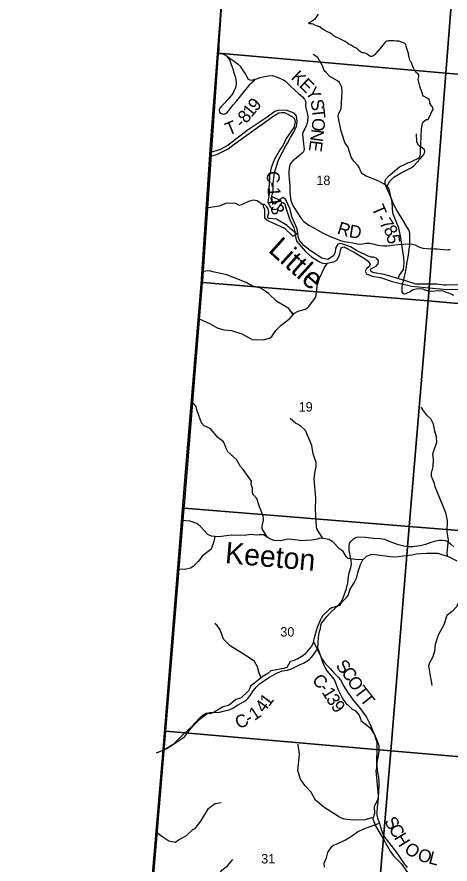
# Model space of a CAD drawing. Extents: x 1878108 to 2183446, y 146837 to 508383.
# Drawn here: x 1981414 to 1991586, y 347340 to 367218 of the extents above; entities that cross this region are included whole.
import ezdxf

# ---------------------------------------------------------------- set-up
doc = ezdxf.new("R2010")
doc.units = 0
for name, color, linetype in [('GM_X_Adjacent_County', 7, 'Continuous'), ('GM_X_County', 7, 'Continuous'), ('GM_X_County_Road', 7, 'Continuous'), ('GM_X_County_Road_Text', 7, 'Continuous'), ('GM_X_Major_River', 7, 'Continuous'), ('GM_X_Minor_River', 7, 'Continuous'), ('GM_X_Minor_River_Text', 7, 'Continuous'), ('GM_X_Section', 7, 'Continuous'), ('GM_X_Section_Text', 7, 'Continuous'), ('GM_X_Township', 7, 'Continuous'), ('GM_X_Township_Road', 7, 'Continuous'), ('GM_X_Township_Road_Text', 7, 'Continuous'), ('GM_X_Township_ROW', 7, 'Continuous')]:
    doc.layers.add(name, color=color, linetype=linetype)

msp = doc.modelspace()

# ---------------------------------------------------------------- linework, layer by layer
at = {"layer": 'GM_X_Adjacent_County'}
msp.add_lwpolyline([(1987114, 379254), (1986880, 376990), (1986415, 370630), (1986209, 367496), (1986186, 367140), (1986156, 366752), (1986124, 366354), (1985956, 364228), (1985738, 360944), (1985384, 356640), (1984847, 350030), (1984507, 346000), (1984436, 345173), (1984423, 345015), (1984007, 340156), (1983804, 337792), (1983031, 328758), (1982963, 327965), (1982896, 327174), (1982170, 318699), (1981968, 316494), (1981647, 312985), (1981491, 311280), (1981414, 310431)], dxfattribs=at)
at = {"layer": 'GM_X_County'}
msp.add_lwpolyline([(1984507, 346000), (1984847, 350030), (1985384, 356640), (1985738, 360944), (1985956, 364228), (1986124, 366354), (1986156, 366752), (1986186, 367140), (1986209, 367496), (1986415, 370630), (1986880, 376990), (1988220, 376891), (1989295, 376815), (1992658, 376556), (1995226, 376368), (1996643, 376255), (1999924, 376023), (2002882, 375803)], dxfattribs=at)
at = {"layer": 'GM_X_County_Road'}
for points in [[(1986155, 366362), (1986160, 366480), (1986172, 366761), (1986165, 366865)], [(1986124, 366354), (1986155, 366362), (1986221, 366358), (1986285, 366338), (1986357, 366291), (1986422, 366243), (1986513, 366178), (1986564, 366145), (1986617, 366102), (1986656, 366061), (1986694, 366003), (1986752, 365911), (1986780, 365876), (1986803, 365830), (1986847, 365761), (1986880, 365739), (1986918, 365734), (1986954, 365741), (1987005, 365756), (1987015, 365758), (1987126, 365794), (1987228, 365822), (1987319, 365839), (1987413, 365841), (1987503, 365812), (1987603, 365770), (1987672, 365740), (1987732, 365707), (1987787, 365651), (1987840, 365590), (1987943, 365502), (1988017, 365429), (1988065, 365394), (1988122, 365342), (1988164, 365288), (1988183, 365256), (1988195, 365215), (1988194, 365165), (1988194, 365114), (1988225, 364995), (1988241, 364931), (1988242, 364863), (1988240, 364780), (1988227, 364722), (1988204, 364662), (1988172, 364590), (1988153, 364557), (1988131, 364511), (1988122, 364456), (1988129, 364388), (1988146, 364242), (1988152, 364179), (1988157, 364114), (1988154, 364082), (1988140, 364052), (1988116, 364023), (1988059, 363974), (1987975, 363905), (1987892, 363842), (1987841, 363779), (1987819, 363717), (1987804, 363661), (1987799, 363599), (1987802, 363502), (1987810, 363424), (1987817, 363326), (1987824, 363259), (1987825, 363100), (1987831, 363029), (1987836, 362968), (1987850, 362912), (1987880, 362826), (1987916, 362756), (1987988, 362646), (1988087, 362485), (1988155, 362415), (1988273, 362334), (1988390, 362269), (1988594, 362152), (1988772, 362064), (1988933, 362002), (1989010, 361973), (1989095, 361952), (1989204, 361934), (1989303, 361917), (1989407, 361896), (1989480, 361888), (1989536, 361891), (1989605, 361906), (1989639, 361912), (1989694, 361911), (1989774, 361894), (1989890, 361864), (1989956, 361852), (1990026, 361848), (1990106, 361849), (1990231, 361859), (1990369, 361875), (1990488, 361889), (1990641, 361897), (1990699, 361885), (1990763, 361868), (1990822, 361841), (1990867, 361816), (1990950, 361796), (1991031, 361782), (1991074, 361778), (1991166, 361782), (1991217, 361780), (1991285, 361776), (1991355, 361768), (1991443, 361762), (1991515, 361757), (1991553, 361758), (1991591, 361764)], [(1984694, 349951), (1984918, 350042), (1985004, 350095), (1985210, 350230), (1985346, 350328), (1985412, 350404), (1985498, 350518), (1985594, 350622), (1985713, 350737), (1985791, 350801), (1985872, 350867), (1985945, 350897), (1986034, 350902), (1986136, 350898), (1986285, 350933), (1986402, 350961), (1986487, 351001), (1986591, 351067), (1986786, 351178), (1986842, 351229), (1986907, 351322), (1986960, 351404), (1987029, 351494), (1987110, 351570), (1987226, 351647), (1987327, 351715), (1987413, 351766), (1987535, 351828), (1987644, 351872), (1987766, 351892), (1987860, 351918), (1987974, 351975), (1988066, 352024), (1988144, 352056), (1988224, 352101), (1988284, 352141), (1988343, 352203), (1988398, 352274), (1988481, 352395), (1988487, 352535), (1988496, 352660), (1988505, 352719), (1988522, 352800), (1988540, 352870), (1988552, 352946), (1988570, 352994), (1988610, 353051), (1988696, 353156), (1988794, 353258), (1988890, 353344), (1988976, 353423), (1989024, 353476), (1989071, 353567), (1989155, 353803), (1989186, 353936), (1989204, 354091), (1989220, 354173), (1989237, 354242), (1989258, 354302), (1989270, 354370), (1989264, 354464), (1989251, 354533), (1989233, 354626), (1989220, 354698), (1989214, 354786), (1989226, 354864), (1989253, 354910), (1989307, 354961), (1989366, 355002), (1989424, 355015), (1989603, 355008), (1989798, 354990), (1989955, 354980), (1990045, 354961), (1990159, 354913), (1990343, 354845), (1990500, 354808), (1990618, 354790), (1990712, 354788), (1990876, 354814), (1991014, 354847), (1991141, 354893), (1991254, 354926), (1991335, 354937), (1991404, 354938), (1991471, 354931), (1991521, 354915), (1991580, 354868), (1991674, 354783)], [(1988481, 352395), (1988553, 352205), (1988584, 352145), (1988629, 352079), (1988709, 351991), (1988777, 351918), (1988858, 351829), (1988910, 351774), (1988958, 351722), (1989009, 351666), (1989046, 351606), (1989079, 351540), (1989126, 351456), (1989166, 351389), (1989193, 351349), (1989237, 351290), (1989314, 351186), (1989398, 351085), (1989480, 350985), (1989564, 350874), (1989620, 350785), (1989688, 350664), (1989735, 350557), (1989776, 350462), (1989807, 350392), (1989849, 350284), (1989890, 350195), (1989912, 350119), (1989916, 350072), (1989911, 349987), (1989890, 349843), (1989870, 349731), (1989866, 349639), (1989874, 349561), (1989893, 349451), (1989905, 349368), (1989916, 349276), (1989916, 349190), (1989908, 349043), (1989898, 348894), (1989893, 348793), (1989875, 348674), (1989866, 348566), (1989866, 348486), (1989882, 348419), (1989927, 348299), (1989971, 348162), (1989995, 348091), (1990041, 347989), (1990108, 347892), (1990195, 347780), (1990280, 347675), (1990371, 347554), (1990447, 347437), (1990512, 347344), (1990579, 347262)]]:
    msp.add_lwpolyline(points, dxfattribs=at)
at = {"layer": 'GM_X_Major_River'}
for p, q in [((1985947, 364026), (1985941, 363947)), ((1987946, 362099), (1987976, 361955))]:
    msp.add_line(p, q, dxfattribs=at)
for points in [[(1987726, 364192), (1987772, 364256), (1987836, 364392), (1987918, 364514), (1987977, 364656), (1987999, 364768), (1987981, 364898), (1987923, 364962), (1987738, 365028), (1987540, 365023), (1987470, 364997), (1987292, 364867), (1986818, 364556), (1986376, 364208)], [(1986517, 364230), (1987444, 364897), (1987568, 364965), (1987632, 364979), (1987700, 364972), (1987879, 364884), (1987933, 364824), (1987945, 364756), (1987919, 364624), (1987738, 364364), (1987659, 364190)], [(1985941, 363947), (1986106, 363991), (1986375, 364124), (1986517, 364230)], [(1986376, 364208), (1986188, 364110), (1985947, 364026)], [(1987659, 364190), (1987601, 364123), (1987456, 363867), (1987384, 363676), (1987344, 363494), (1987337, 363289), (1987327, 363215), (1987343, 363113), (1987310, 362881), (1987358, 362761), (1987412, 362711), (1987480, 362699), (1987552, 362731), (1987651, 362868), (1987703, 362834), (1987721, 362764), (1987824, 362459), (1987916, 362279), (1987952, 362149), (1987946, 362099)], [(1991915, 360929), (1991496, 360922), (1991440, 360926), (1991272, 360947), (1990779, 360944), (1990515, 361036), (1990038, 361175), (1989768, 361220), (1989714, 361260), (1989728, 361310), (1989788, 361336), (1989850, 361371), (1989896, 361427), (1989909, 361493), (1989867, 361553), (1989797, 361583), (1989734, 361583), (1989666, 361605), (1989392, 361738), (1989250, 361826), (1989068, 361890), (1989002, 361899), (1988948, 361883), (1988903, 361811), (1988881, 361681), (1988847, 361609), (1988714, 361524), (1988574, 361558), (1988300, 361735), (1988230, 361793), (1988160, 361849), (1988050, 361975), (1988026, 362037), (1987996, 362245), (1987881, 362508), (1987821, 362724), (1987729, 362926), (1987667, 362978), (1987593, 362934), (1987473, 362827), (1987410, 362881), (1987387, 362951), (1987431, 363141), (1987431, 363306), (1987462, 363558), (1987553, 363867), (1987726, 364192)], [(1987976, 361955), (1988198, 361703), (1988328, 361591), (1988518, 361468), (1988592, 361438), (1988658, 361434), (1988857, 361470), (1988923, 361509), (1988989, 361631), (1989032, 361803), (1989092, 361823), (1989336, 361702), (1989598, 361534), (1989666, 361486), (1989712, 361416), (1989686, 361354), (1989620, 361316), (1989596, 361256), (1989623, 361188), (1989754, 361138), (1989952, 361102), (1990230, 361013), (1990296, 360997), (1990683, 360904), (1991174, 360855), (1991532, 360820), (1991947, 360831)]]:
    msp.add_lwpolyline(points, dxfattribs=at)
at = {"layer": 'GM_X_Minor_River'}
for points in [[(1989125, 364251), (1989031, 364539), (1988960, 364880), (1988968, 364934), (1989030, 365072), (1989054, 365457), (1989046, 365569), (1988989, 365677), (1988941, 365719), (1988762, 365817), (1988678, 365911), (1988626, 365957), (1988601, 366057), (1988477, 366269), (1988369, 366335)], [(1990841, 364201), (1990806, 364287), (1990799, 364472)], [(1990369, 361079), (1990399, 361161), (1990495, 361292), (1990509, 361448), (1990499, 361572), (1990424, 362083), (1990382, 362263), (1990240, 362615), (1990223, 362875), (1990159, 363178), (1990091, 363262), (1989897, 363375), (1989615, 363485), (1989511, 363547), (1989445, 363701), (1989419, 363731), (1989325, 363831), (1989267, 363925), (1989187, 364179), (1989124, 364254)], [(1990111, 363237), (1990167, 363353), (1990266, 363459), (1990420, 363556), (1990671, 363680), (1990734, 363726), (1990881, 363889), (1990972, 363994), (1990991, 364052), (1990987, 364111), (1990841, 364201)], [(1987203, 362819), (1987173, 362819), (1987053, 362905), (1986961, 362917), (1986853, 362887), (1986721, 362823), (1986637, 362796), (1986553, 362838), (1986334, 362848), (1986160, 362777), (1985861, 362727)], [(1987229, 362814), (1987203, 362820), (1987185, 362793), (1987201, 362763), (1987225, 362711), (1987231, 362507), (1987315, 362437), (1987427, 362383), (1987695, 362260), (1987891, 362074), (1987988, 362118)], [(1987988, 362118), (1987821, 362260), (1987757, 362322), (1987511, 362470), (1987345, 362485), (1987317, 362491), (1987299, 362517), (1987333, 362628), (1987317, 362712), (1987285, 362766), (1987229, 362814), (1987203, 362820), (1987185, 362793), (1987201, 362763), (1987225, 362711), (1987231, 362507), (1987315, 362437), (1987427, 362383), (1987695, 362260), (1987891, 362074), (1987988, 362118)], [(1987988, 362118), (1987821, 362260), (1987757, 362322), (1987511, 362470), (1987345, 362485), (1987317, 362491), (1987299, 362517), (1987333, 362628), (1987317, 362712), (1987285, 362766), (1987229, 362814)], [(1985676, 360145), (1985950, 360020), (1986120, 359920), (1986270, 359874), (1986450, 359857), (1986697, 359785), (1986942, 359652), (1987193, 359638), (1987347, 359679), (1987404, 359723), (1987495, 359858), (1987610, 359976), (1987834, 360147), (1987934, 360270), (1988020, 360314), (1988187, 360358), (1988269, 360420), (1988428, 360631), (1988444, 360693), (1988453, 360761), (1988474, 360940), (1988516, 361090), (1988638, 361336), (1988711, 361444)], [(1987885, 360240), (1987864, 360295), (1987900, 360228), (1987796, 360378), (1987515, 360542), (1987319, 360726), (1987140, 360850), (1987074, 360869), (1986944, 360902), (1986799, 360985), (1986344, 361170), (1986018, 361237), (1985948, 361259), (1985762, 361246)], [(1987296, 355006), (1987171, 355205), (1987171, 355269), (1987205, 355409), (1987205, 355475), (1987173, 355565), (1987099, 355749), (1987049, 355920), (1986957, 356018), (1986945, 356072), (1986949, 356160), (1986915, 356254), (1986920, 356326), (1986726, 356596), (1986666, 356668), (1986570, 356834), (1986370, 357012), (1986326, 357094), (1986318, 357120), (1986266, 357248), (1986128, 357358), (1985972, 357538), (1985934, 357572), (1985812, 357622), (1985746, 357692), (1985648, 357978), (1985622, 358080), (1985517, 358205)], [(1991487, 355578), (1991238, 356190), (1991224, 356268), (1991152, 356438), (1991152, 356514), (1991191, 356668), (1991197, 356835), (1991181, 356963), (1991273, 357243), (1991267, 357368), (1991230, 357500), (1991196, 357666), (1991138, 357788), (1991040, 357874), (1990946, 358002), (1990922, 358038), (1990908, 358064)], [(1988596, 354981), (1988456, 355207), (1988446, 355255), (1988424, 355660), (1988437, 355928), (1988397, 356383), (1988407, 356513), (1988438, 356669), (1988440, 356759), (1988374, 356970), (1988338, 357158), (1988194, 357514), (1988070, 357626), (1987984, 357668), (1987956, 357688), (1987832, 357798)], [(1991530, 354560), (1991523, 354570), (1991515, 354644), (1991547, 354945), (1991515, 355133), (1991526, 355399), (1991487, 355580)], [(1989535, 354476), (1989361, 354486), (1989195, 354509), (1989147, 354559), (1989079, 354674), (1988993, 354740), (1988831, 354900), (1988741, 354954), (1988611, 354980), (1988519, 354988), (1988469, 354962), (1988329, 354943), (1988085, 354927), (1988069, 354929), (1987867, 354956), (1987767, 354960), (1987614, 354922), (1987456, 354930), (1987352, 354970), (1987208, 355062), (1987104, 355068), (1987044, 355057), (1986888, 355073), (1986764, 355049), (1986446, 355060), (1986166, 355016), (1985980, 355038), (1985900, 355071), (1985886, 355079), (1985716, 355268), (1985640, 355330), (1985484, 355388), (1985286, 355400)], [(1986064, 355028), (1986041, 354908), (1985973, 354728), (1985767, 354565), (1985680, 354449), (1985553, 354322), (1985488, 354280), (1985360, 354255), (1985192, 354263)], [(1991754, 354451), (1991572, 354545), (1991304, 354625), (1991034, 354629), (1990787, 354614), (1990689, 354586), (1990607, 354582), (1990377, 354547), (1990253, 354539), (1990123, 354555), (1989883, 354591), (1989751, 354605), (1989617, 354554), (1989611, 354544), (1989527, 354470), (1989475, 354361), (1989411, 354171), (1989382, 354040), (1989352, 353980), (1989232, 353787), (1989190, 353659), (1989142, 353580), (1989028, 353470), (1988990, 353404), (1988812, 353351), (1988747, 353311), (1988599, 353176), (1988557, 353106), (1988551, 353092), (1988467, 352893), (1988399, 352680), (1988367, 352506), (1988331, 352450), (1988178, 352269), (1988126, 352229), (1988014, 352152), (1987902, 352108), (1987832, 352090), (1987750, 351951), (1987682, 351929), (1987380, 351872), (1987308, 351814), (1987187, 351742), (1987083, 351653), (1987071, 351645), (1986901, 351512), (1986873, 351452), (1986849, 351404), (1986675, 351231), (1986557, 351203), (1986439, 351100), (1986382, 351062), (1986258, 351032), (1986166, 350978), (1986048, 350901), (1985954, 350869), (1985924, 350873), (1985876, 350881), (1985776, 350833), (1985698, 350764), (1985682, 350748), (1985516, 350559), (1985319, 350378), (1985135, 350198), (1985083, 350149), (1984841, 349999)], [(1992361, 354212), (1992279, 354179), (1992117, 354028), (1992058, 353892), (1991982, 353770), (1991820, 353563), (1991735, 353373), (1991635, 353266), (1991513, 353174), (1991439, 352950), (1991308, 352711), (1991236, 352489), (1991220, 352328), (1991171, 352186), (1991101, 352060), (1991081, 351990), (1991125, 351709), (1991131, 351677), (1991161, 351529)], [(1987152, 351713), (1987103, 351822), (1987061, 351966), (1986991, 352092), (1986833, 352206), (1986419, 352462), (1986297, 352584), (1986267, 352620), (1986189, 352836), (1986119, 352938), (1986061, 352986)], [(1988376, 352552), (1988537, 352249), (1988595, 352053), (1988692, 351871), (1988868, 351669), (1988964, 351415), (1989068, 351213), (1989160, 351087), (1989186, 351077), (1989284, 350971), (1989358, 350947), (1989450, 350837), (1989480, 350749), (1989492, 350707), (1989710, 350537), (1989808, 350371), (1989852, 350247), (1989864, 350183), (1989857, 349600), (1989843, 349534), (1989896, 348951), (1989888, 348855), (1989802, 348687), (1989810, 348523), (1989776, 348399), (1989834, 348240), (1990041, 347892), (1990181, 347642), (1990261, 347532), (1990375, 347414), (1990435, 347354), (1990589, 347144)], [(1989768, 348415), (1989718, 348416), (1989591, 348376), (1989307, 348370), (1989097, 348395), (1988987, 348437), (1988619, 348673), (1988425, 348843), (1988321, 349029), (1988183, 349175), (1988077, 349329), (1988047, 349405), (1988013, 349537), (1988047, 349911), (1988038, 350037), (1988030, 350069), (1988020, 350152)], [(1984684, 348093), (1984820, 347991), (1984980, 347887), (1985134, 347853), (1985184, 347895), (1985398, 348008), (1985547, 348150), (1985597, 348172), (1985731, 348345), (1985914, 348640), (1985988, 348710), (1986070, 348758), (1986210, 348788)], [(1985122, 345863), (1985094, 345931), (1985108, 346097), (1985158, 346161), (1985194, 346157), (1985242, 346253), (1985268, 346275), (1985388, 346268), (1985451, 346294), (1985531, 346408), (1985611, 346482), (1985725, 346525), (1985819, 346551), (1985907, 346593), (1985967, 346639), (1986002, 346699), (1986034, 346872), (1986090, 346988), (1986104, 347018), (1986224, 347196), (1986359, 347299), (1986481, 347445)]]:
    msp.add_lwpolyline(points, dxfattribs=at)
at = {"layer": 'GM_X_Section'}
for points in [[(1986517, 371711), (1991913, 371283), (1991485, 365902), (1986150, 366365)], [(1997204, 370837), (1996800, 365454), (1991485, 365902), (1991913, 371283)], [(1986150, 366365), (1991485, 365902), (1991069, 360558), (1985773, 360984), (1985776, 361024)], [(1991485, 365902), (1996800, 365454), (1996427, 360078), (1991069, 360558)], [(1985773, 360984), (1991069, 360558), (1990623, 355262), (1985344, 355694), (1985347, 355736)], [(1991069, 360558), (1996427, 360078), (1995901, 354838), (1990623, 355262)], [(1985344, 355694), (1990623, 355262), (1990193, 349999), (1984908, 350461)], [(1990623, 355262), (1995901, 354838), (1995468, 349541), (1990193, 349999)], [(1984908, 350461), (1990193, 349999), (1989741, 344626), (1984457, 345036)], [(1990193, 349999), (1995468, 349541), (1995014, 344210), (1990359, 344578), (1989741, 344626)]]:
    msp.add_lwpolyline(points, close=True, dxfattribs=at)
at = {"layer": 'GM_X_Township'}
msp.add_lwpolyline([(1984507, 346000), (1984847, 350030), (1985384, 356640), (1985738, 360944), (1985956, 364228), (1986124, 366354), (1986156, 366752), (1986186, 367140), (1986209, 367496), (1986415, 370630), (1986880, 376990), (1988220, 376891), (1989295, 376815), (1992658, 376556), (1995226, 376368), (1996643, 376255), (1999924, 376023), (2002882, 375803)], dxfattribs=at)
at = {"layer": 'GM_X_Township_Road'}
for points in [[(1986357, 366291), (1986362, 366270), (1986382, 366240), (1986410, 366194), (1986428, 366152), (1986445, 366105), (1986459, 366065), (1986481, 366003), (1986502, 365930), (1986528, 365844), (1986548, 365788), (1986558, 365736), (1986562, 365693), (1986562, 365639), (1986556, 365591), (1986540, 365541), (1986518, 365492), (1986500, 365456), (1986457, 365391), (1986404, 365325), (1986381, 365296), (1986288, 365192), (1986220, 365122), (1986181, 365076), (1986167, 365045), (1986166, 365022), (1986173, 364991), (1986186, 364968), (1986207, 364950), (1986239, 364941), (1986263, 364938), (1986285, 364941), (1986304, 364948), (1986327, 364961), (1986361, 364987), (1986400, 365033), (1986496, 365155), (1986568, 365244), (1986638, 365327), (1986699, 365400), (1986761, 365478), (1986828, 365564), (1986890, 365640), (1986927, 365679), (1986995, 365734), (1987005, 365756)], [(1990641, 361897), (1990640, 361975), (1990641, 362135), (1990633, 362178), (1990615, 362221), (1990573, 362293), (1990465, 362481), (1990405, 362569), (1990334, 362684), (1990258, 362826), (1990224, 362913), (1990185, 363005), (1990155, 363082), (1990118, 363159), (1990076, 363252), (1990060, 363325), (1990061, 363367), (1990078, 363411), (1990157, 363496), (1990238, 363563), (1990293, 363612), (1990395, 363701), (1990413, 363711)]]:
    msp.add_lwpolyline(points, dxfattribs=at)
at = {"layer": 'GM_X_Township_ROW'}
for points in [[(1990413, 363711), (1990445, 363728), (1990498, 363747), (1990548, 363770), (1990592, 363791), (1990649, 363813), (1990725, 363850), (1990829, 363897), (1990868, 363925), (1990883, 363962), (1990888, 364000), (1990891, 364059), (1990893, 364150), (1990900, 364220), (1990906, 364435), (1990917, 364594), (1990938, 364716), (1990952, 364758), (1990984, 364778), (1991028, 364813), (1991057, 364809), (1991081, 364824), (1991090, 364844), (1991138, 364941), (1991167, 365013), (1991188, 365052), (1991179, 365093), (1991135, 365152), (1991111, 365195), (1991107, 365232), (1991098, 365277), (1991061, 365308), (1990960, 365357), (1990947, 365383), (1990940, 365417), (1990917, 365481), (1990890, 365536), (1990874, 365590), (1990861, 365656), (1990842, 365717), (1990838, 365753), (1990850, 365810), (1990850, 365858), (1990825, 365895), (1990790, 365916), (1990764, 365938), (1990748, 365968), (1990731, 366014), (1990713, 366057), (1990699, 366097), (1990691, 366130), (1990677, 366146), (1990653, 366175), (1990643, 366206), (1990624, 366268), (1990606, 366349), (1990593, 366408), (1990579, 366454), (1990562, 366499), (1990556, 366543), (1990545, 366571), (1990525, 366592), (1990496, 366607), (1990443, 366626), (1990386, 366648), (1990336, 366651), (1990267, 366657), (1990209, 366655), (1990137, 366661), (1990098, 366652), (1990072, 366632), (1990034, 366590), (1989974, 366520), (1989877, 366400), (1989818, 366334), (1989798, 366311), (1989776, 366294), (1989752, 366288), (1989728, 366288), (1989704, 366298), (1989682, 366314), (1989639, 366343), (1989606, 366362), (1989566, 366375), (1989531, 366373), (1989505, 366380), (1989483, 366399), (1989447, 366427), (1989406, 366468), (1989369, 366493), (1989326, 366505), (1989304, 366528), (1989264, 366556), (1989218, 366571), (1989179, 366602), (1989121, 366641), (1989042, 366682), (1988964, 366717), (1988891, 366749), (1988844, 366779), (1988812, 366810), (1988760, 366842), (1988706, 366872), (1988623, 366915), (1988582, 366939), (1988550, 366965), (1988532, 366984), (1988504, 366997), (1988428, 367021), (1988369, 367046), (1988330, 367055), (1988291, 367053), (1988270, 367061), (1988288, 367087), (1988330, 367122), (1988423, 367183), (1988453, 367216), (1988498, 367284)], [(1991673, 360679), (1991584, 360727), (1991482, 360759), (1991429, 360780), (1991324, 360789), (1991227, 360784), (1991140, 360777), (1991068, 360784), (1991004, 360807), (1990958, 360830), (1990880, 360840), (1990790, 360833), (1990721, 360812), (1990633, 360757), (1990557, 360729), (1990509, 360711), (1990481, 360731), (1990463, 360764), (1990464, 360866), (1990471, 360956), (1990491, 361019), (1990502, 361059), (1990519, 361128), (1990534, 361189), (1990555, 361314), (1990579, 361467), (1990606, 361627), (1990625, 361777), (1990641, 361860), (1990641, 361897)], [(1988635, 347270), (1988628, 347358), (1988655, 347419), (1988685, 347484), (1988704, 347579), (1988716, 347615), (1988811, 347755), (1988849, 347786), (1988934, 347812), (1989127, 347912), (1989297, 348014), (1989415, 348093), (1989561, 348170), (1989706, 348218), (1989927, 348299)]]:
    msp.add_lwpolyline(points, dxfattribs=at)

# ---------------------------------------------------------------- texts
at = {"layer": 'GM_X_County_Road_Text'}
for s, rotation, p in [('K', 316.7544, (1987833, 365775)), ('E', 316.4168, (1988024, 365594)), ('Y', 302.4599, (1988175, 365454)), ('S', 279.699, (1988305, 365261)), ('T', 276.0283, (1988339, 365066)), ('O', 264.2147, (1988362, 364859)), ('N', 262.8067, (1988336, 364599)), ('E', 262.4896, (1988303, 364337)), ('C', 272.1159, (1987279, 363596)), ('1', 273.8597, (1987297, 363217)), ('-', 273.7866, (1987288, 363340)), ('4', 276.8155, (1987311, 363015)), ('3', 291.3211, (1987353, 362752)), ('R', 342.5426, (1988916, 362137)), ('D', 351.0353, (1989197, 362053)), ('S', 312.434, (1988885, 351975)), ('C', 306.2727, (1989017, 351832)), ('C', 312.3676, (1988327, 351639)), ('O', 300.811, (1989158, 351640)), ('-', 310.5052, (1988491, 351459)), ('1', 301.5332, (1988564, 351375)), ('T', 307.5778, (1989315, 351381)), ('1', 53.0094, (1987330, 351019)), ('3', 302.1258, (1988662, 351215)), ('T', 308.5197, (1989455, 351199)), ('4', 53.2784, (1987220, 350871)), ('9', 306.8411, (1988776, 351036)), ('C', 27.6167, (1986632, 350496)), ('1', 34.4263, (1986990, 350693)), ('-', 30.6038, (1986866, 350618)), ('S', 301.066, (1990031, 348343)), ('C', 301.0642, (1990135, 348170)), ('H', 301.086, (1990262, 347959)), ('O', 324.2291, (1990488, 347636)), ('O', 344.031, (1990803, 347432)), ('L', 345.5043, (1991065, 347358))]:
    msp.add_text(s, height=300, rotation=rotation, dxfattribs=at).set_placement(p)
at = {"layer": 'GM_X_Minor_River_Text'}
for s, rotation, p in [('Little', 317.9971, (1987293, 361724)), ('Keeton', 355.0014, (1986289, 354403))]:
    msp.add_text(s, height=500, rotation=rotation, dxfattribs=at).set_placement(p)
at = {"layer": 'GM_X_Section_Text'}
for s, p in [('18', (1988447, 363273)), ('19', (1988031, 357958)), ('30', (1987600, 352678)), ('31', (1987151, 347354))]:
    msp.add_text(s, height=221, rotation=0, dxfattribs=at).set_placement(p)
at = {"layer": 'GM_X_Township_Road_Text'}
for s, rotation, p in [('9', 49.2336, (1987035, 364987)), ('8', 50.9377, (1986802, 364702)), ('1', 50.6169, (1986919, 364846)), ('T', 22.1563, (1986381, 364430)), ('-', 47.6188, (1986707, 364597)), ('T', 293.2245, (1989737, 362739)), ('-', 299.4746, (1989841, 362501)), ('7', 302.9088, (1989912, 362377)), ('8', 300.7299, (1990011, 362224)), ('5', 278.451, (1990095, 362094))]:
    msp.add_text(s, height=300, rotation=rotation, dxfattribs=at).set_placement(p)

doc.saveas('drawing.dxf')
